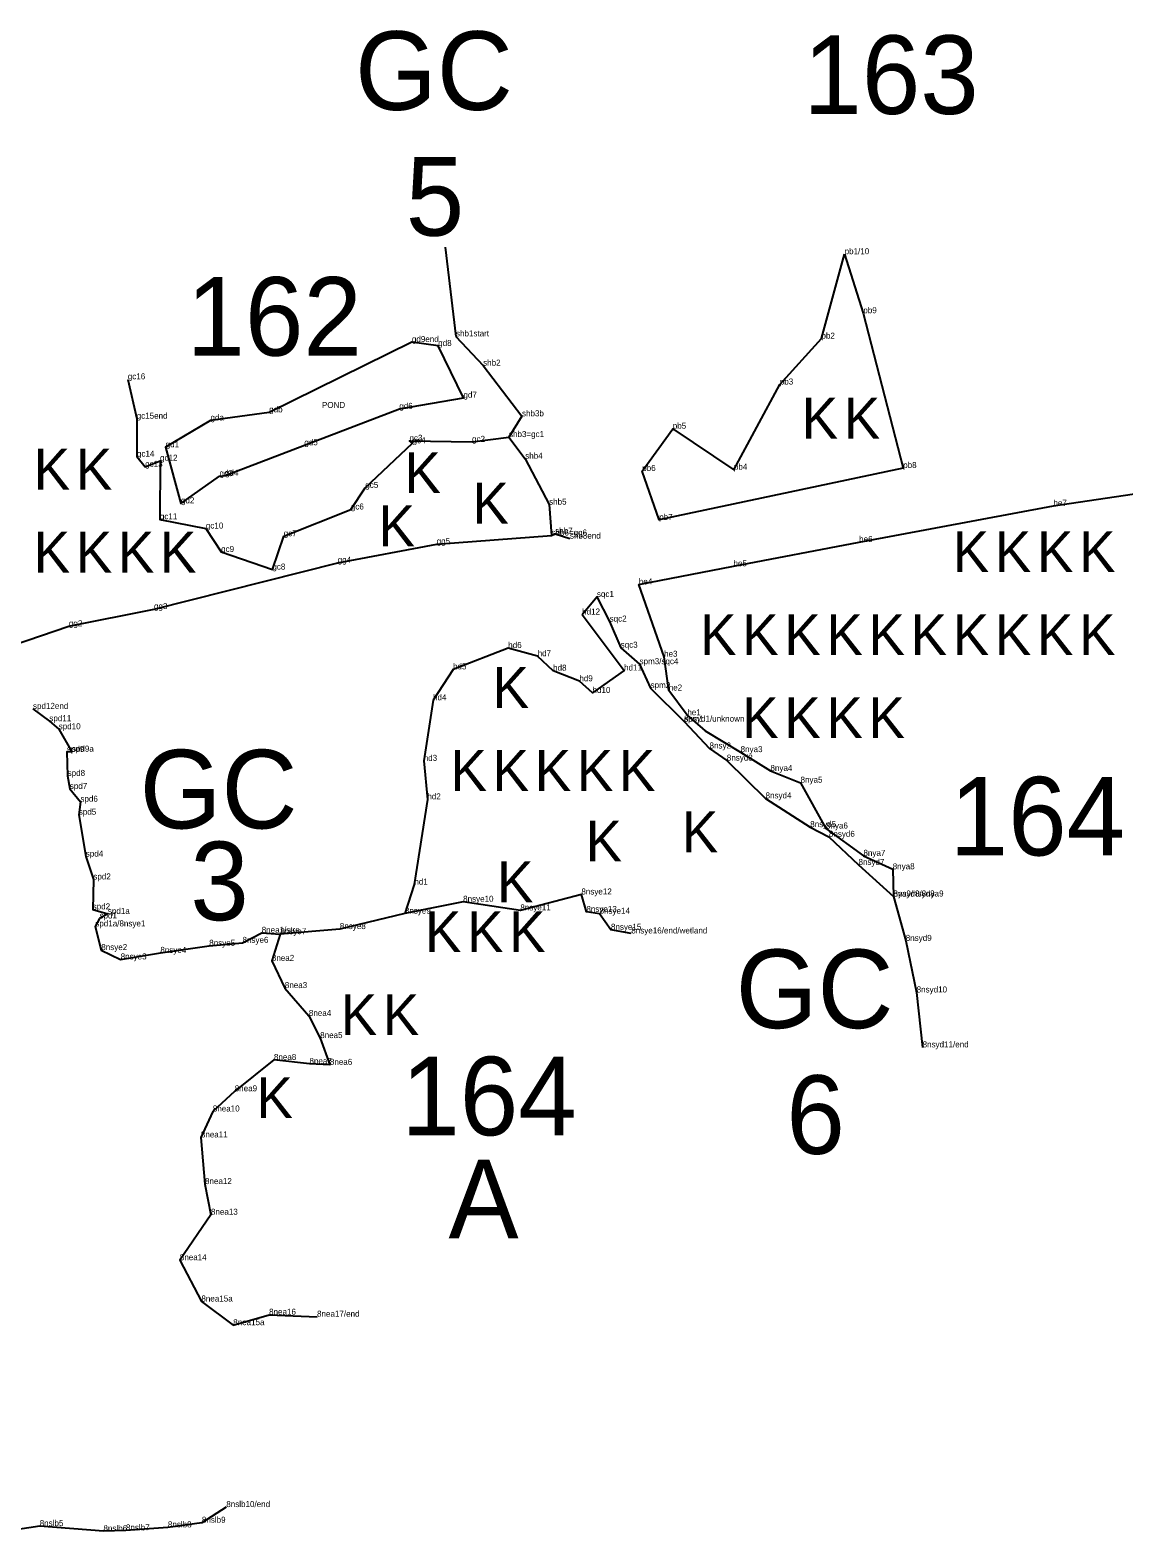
# Model space of a CAD drawing. Extents: x 2072529 to 2268812, y 436423 to 470008.
# Drawn here: x 2183884 to 2184793, y 452187 to 453440 of the extents above; entities that cross this region are included whole.
import ezdxf

# ---------------------------------------------------------------- set-up
doc = ezdxf.new("R2010")
doc.units = 0
for name, color, linetype in [('Old_Level_10', 7, 'Continuous'), ('Old_Level_20', 7, 'Continuous'), ('Old_Level_52', 7, 'Continuous'), ('Old_Level_55', 7, 'Continuous'), ('Old_Level_60', 7, 'Continuous'), ('Old_Level_62', 7, 'Continuous')]:
    doc.layers.add(name, color=color, linetype=linetype)

msp = doc.modelspace()

# ---------------------------------------------------------------- linework, layer by layer
at = {"layer": 'Old_Level_10'}
for points in [[(2184237.767, 453185.47), (2184260.359, 453161.159), (2184292.618, 453119.009), (2184281.812, 453101.741), (2184295.317, 453083.731), (2184315.186, 453045.584), (2184317.128, 453019.934), (2184320.181, 453021.344), (2184332.479, 453017.306)], [(2184201.132, 453180.726), (2184082.487, 453122.305), (2184033.704, 453115.566), (2183996.432, 453093.279), (2184009.141, 453046.645), (2184041.206, 453069.293), (2184045.808, 453069.735), (2184111.724, 453094.909), (2184190.676, 453125.193), (2184243.966, 453134.417), (2184223.007, 453177.48), (2184201.132, 453180.726)], [(2184354.917, 452968.831), (2184365.469, 452948.371), (2184374.66, 452926.658), (2184390.341, 452912.937), (2184399.489, 452893.095), (2184427.348, 452865.198)], [(2183886.125, 452875.769), (2183899.757, 452865.566), (2183907.512, 452858.891), (2183918.487, 452840.207), (2183914.349, 452839.983), (2183914.947, 452820.056), (2183916.765, 452809.189), (2183925.582, 452798.608), (2183924.25, 452787.778), (2183930.038, 452753.024), (2183936.348, 452733.985), (2183935.773, 452709.079), (2183948.399, 452705.316), (2183941.423, 452701.555)], [(2184427.348, 452865.198), (2184448.522, 452842.855), (2184462.893, 452832.78), (2184495.091, 452801.364), (2184532.223, 452777.483), (2184547.752, 452769.42), (2184572.369, 452746.08), (2184601.447, 452719.811), (2184611.632, 452682.897), (2184620.687, 452640.032), (2184625.621, 452594.367)], [(2184383.498, 452689.088), (2184366.573, 452692.142), (2184357.082, 452705.446), (2184346.176, 452706.951), (2184341.995, 452721.497), (2184291.254, 452708.244), (2184243.705, 452715.429), (2184195.27, 452705.579), (2184141.219, 452692.72), (2184091.726, 452688.488)], [(2183941.423, 452701.555), (2183937.944, 452694.942), (2183942.911, 452675.263), (2183959.019, 452667.497), (2183992.039, 452672.941), (2184032.655, 452678.813), (2184060.308, 452681.252), (2184076.265, 452689.625), (2184091.726, 452688.488)], [(2184046.837, 452212.204), (2184026.539, 452199.199), (2183998.296, 452195.322), (2183963.407, 452192.788), (2183944.706, 452192.125), (2183891.729, 452196.384), (2183858.585, 452191.402), (2183825.56, 452193.231), (2183780.213, 452191.136), (2183741.572, 452186.639)]]:
    msp.add_lwpolyline(points, dxfattribs=at)
at = {"layer": 'Old_Level_20'}
for p, q in [((2184560.821, 453253.795), (2184560.821, 453253.795)), ((2184576.366, 453204.718), (2184576.366, 453204.718)), ((2184237.767, 453185.47), (2184237.767, 453185.47)), ((2184541.555, 453183.585), (2184541.555, 453183.585)), ((2184201.132, 453180.726), (2184201.132, 453180.726)), ((2184223.007, 453177.48), (2184223.007, 453177.48)), ((2184260.359, 453161.159), (2184260.359, 453161.159)), ((2183964.953, 453149.749), (2183964.953, 453149.749)), ((2184506.935, 453145.431), (2184506.935, 453145.431)), ((2184243.966, 453134.417), (2184243.966, 453134.417)), ((2184082.487, 453122.305), (2184082.487, 453122.305)), ((2184082.487, 453122.305), (2184082.487, 453122.305)), ((2184190.676, 453125.193), (2184190.676, 453125.193)), ((2184292.618, 453119.009), (2184292.618, 453119.009)), ((2183972.336, 453117.034), (2183972.336, 453117.034)), ((2184033.704, 453115.566), (2184033.704, 453115.566)), ((2184033.704, 453115.566), (2184033.704, 453115.566)), ((2184417.966, 453108.685), (2184417.966, 453108.685)), ((2184111.724, 453094.909), (2184111.724, 453094.909)), ((2184199.109, 453098.638), (2184199.109, 453098.638)), ((2184201.675, 453096.57), (2184201.675, 453096.57)), ((2184251.129, 453097.761), (2184251.129, 453097.761)), ((2184281.812, 453101.741), (2184281.812, 453101.741)), ((2184281.812, 453101.741), (2184281.812, 453101.741)), ((2183972.576, 453085.486), (2183972.576, 453085.486)), ((2183991.762, 453082.098), (2183991.762, 453082.098)), ((2183996.432, 453093.279), (2183996.432, 453093.279)), ((2184295.317, 453083.731), (2184295.317, 453083.731)), ((2183979.422, 453077.038), (2183979.422, 453077.038)), ((2184041.206, 453069.293), (2184041.206, 453069.293)), ((2184045.808, 453069.735), (2184045.808, 453069.735)), ((2184392.591, 453073.544), (2184392.591, 453073.544)), ((2184468.775, 453074.612), (2184468.775, 453074.612)), ((2184609.494, 453076.026), (2184609.494, 453076.026)), ((2184162.369, 453059.528), (2184162.369, 453059.528)), ((2184009.141, 453046.645), (2184009.141, 453046.645)), ((2184315.186, 453045.584), (2184315.186, 453045.584)), ((2184734.36, 453044.592), (2184734.36, 453044.592)), ((2183991.651, 453033.353), (2183991.651, 453033.353)), ((2184150.373, 453041.541), (2184150.373, 453041.541)), ((2184406.709, 453032.856), (2184406.709, 453032.856)), ((2184029.865, 453025.71), (2184029.865, 453025.71)), ((2184094.613, 453019.351), (2184094.613, 453019.351)), ((2184317.128, 453019.934), (2184317.128, 453019.934)), ((2184317.128, 453019.934), (2184317.128, 453019.934)), ((2184320.181, 453021.344), (2184320.181, 453021.344)), ((2184042.54, 453006.262), (2184042.54, 453006.262)), ((2184221.738, 453012.788), (2184221.738, 453012.788)), ((2184332.479, 453017.306), (2184332.479, 453017.306)), ((2184572.881, 453014.507), (2184572.881, 453014.507)), ((2184139.445, 452997.257), (2184139.445, 452997.257)), ((2184468.449, 452994.37), (2184468.449, 452994.37)), ((2184085.125, 452991.608), (2184085.125, 452991.608)), ((2184354.917, 452968.831), (2184354.917, 452968.831)), ((2184389.784, 452979.198), (2184389.784, 452979.198)), ((2183986.744, 452958.758), (2183986.744, 452958.758)), ((2183915.999, 452944.484), (2183915.999, 452944.484)), ((2184342.644, 452954.224), (2184342.644, 452954.224)), ((2184365.469, 452948.371), (2184365.469, 452948.371)), ((2184281.196, 452926.353), (2184281.196, 452926.353)), ((2184305.627, 452919.588), (2184305.627, 452919.588)), ((2184374.66, 452926.658), (2184374.66, 452926.658)), ((2184410.741, 452919.144), (2184410.741, 452919.144)), ((2184235.29, 452908.618), (2184235.29, 452908.618)), ((2184318.507, 452907.501), (2184318.507, 452907.501)), ((2184377.493, 452907.704), (2184377.493, 452907.704)), ((2184390.341, 452912.937), (2184390.341, 452912.937)), ((2184340.306, 452898.724), (2184340.306, 452898.724)), ((2184218.7, 452882.98), (2184218.7, 452882.98)), ((2184351.259, 452889.031), (2184351.259, 452889.031)), ((2184399.489, 452893.095), (2184399.489, 452893.095)), ((2184414.613, 452891.036), (2184414.613, 452891.036)), ((2183886.125, 452875.769), (2183886.125, 452875.769)), ((2184430.06, 452870.492), (2184430.06, 452870.492)), ((2183899.757, 452865.566), (2183899.757, 452865.566)), ((2183907.512, 452858.891), (2183907.512, 452858.891)), ((2184427.348, 452865.198), (2184427.348, 452865.198)), ((2184427.348, 452865.198), (2184427.348, 452865.198)), ((2183914.349, 452839.983), (2183914.349, 452839.983)), ((2183918.487, 452840.207), (2183918.487, 452840.207)), ((2184210.929, 452832.579), (2184210.929, 452832.579)), ((2184448.522, 452842.855), (2184448.522, 452842.855)), ((2184462.893, 452832.78), (2184462.893, 452832.78)), ((2184474.366, 452839.832), (2184474.366, 452839.832)), ((2183914.947, 452820.056), (2183914.947, 452820.056)), ((2184499.173, 452824.213), (2184499.173, 452824.213)), ((2183916.765, 452809.189), (2183916.765, 452809.189)), ((2184524.172, 452814.443), (2184524.172, 452814.443)), ((2183925.582, 452798.608), (2183925.582, 452798.608)), ((2184213.952, 452800.559), (2184213.952, 452800.559)), ((2184495.091, 452801.364), (2184495.091, 452801.364)), ((2183924.25, 452787.778), (2183924.25, 452787.778)), ((2184532.223, 452777.483), (2184532.223, 452777.483)), ((2184545.335, 452776.308), (2184545.335, 452776.308)), ((2184547.752, 452769.42), (2184547.752, 452769.42)), ((2183930.038, 452753.024), (2183930.038, 452753.024)), ((2184572.369, 452746.08), (2184572.369, 452746.08)), ((2184576.461, 452753.601), (2184576.461, 452753.601)), ((2183936.348, 452733.985), (2183936.348, 452733.985)), ((2184600.807, 452742.442), (2184600.807, 452742.442)), ((2184203.133, 452729.667), (2184203.133, 452729.667)), ((2184341.995, 452721.497), (2184341.995, 452721.497)), ((2184601.447, 452719.811), (2184601.447, 452719.811)), ((2184601.447, 452719.811), (2184601.447, 452719.811)), ((2184601.447, 452719.811), (2184601.447, 452719.811)), ((2184601.447, 452719.811), (2184601.447, 452719.811)), ((2183935.773, 452709.079), (2183935.773, 452709.079)), ((2183948.399, 452705.316), (2183948.399, 452705.316)), ((2184195.27, 452705.579), (2184195.27, 452705.579)), ((2184243.705, 452715.429), (2184243.705, 452715.429)), ((2184291.254, 452708.244), (2184291.254, 452708.244)), ((2184346.176, 452706.951), (2184346.176, 452706.951)), ((2184357.082, 452705.446), (2184357.082, 452705.446)), ((2183937.944, 452694.942), (2183937.944, 452694.942)), ((2183941.423, 452701.555), (2183941.423, 452701.555)), ((2184141.219, 452692.72), (2184141.219, 452692.72)), ((2184060.308, 452681.252), (2184060.308, 452681.252)), ((2184076.265, 452689.625), (2184076.265, 452689.625)), ((2184091.726, 452688.488), (2184091.726, 452688.488)), ((2184366.573, 452692.142), (2184366.573, 452692.142)), ((2184383.498, 452689.088), (2184383.498, 452689.088)), ((2184611.632, 452682.897), (2184611.632, 452682.897)), ((2183942.911, 452675.263), (2183942.911, 452675.263)), ((2183992.039, 452672.941), (2183992.039, 452672.941)), ((2184032.655, 452678.813), (2184032.655, 452678.813)), ((2183959.019, 452667.497), (2183959.019, 452667.497)), ((2184084.705, 452666.293), (2184084.705, 452666.293)), ((2184095.476, 452643.671), (2184095.476, 452643.671)), ((2184620.687, 452640.032), (2184620.687, 452640.032)), ((2184115.485, 452620.502), (2184115.485, 452620.502)), ((2184124.881, 452602.089), (2184124.881, 452602.089)), ((2184625.621, 452594.367), (2184625.621, 452594.367)), ((2184086.43, 452583.9), (2184086.43, 452583.9)), ((2184115.964, 452580.623), (2184115.964, 452580.623)), ((2184132.941, 452579.862), (2184132.941, 452579.862)), ((2184053.851, 452557.852), (2184053.851, 452557.852)), ((2184035.618, 452541.079), (2184035.618, 452541.079)), ((2184025.679, 452519.509), (2184025.679, 452519.509)), ((2184029.126, 452480.73), (2184029.126, 452480.73)), ((2184034.088, 452455.275), (2184034.088, 452455.275)), ((2184008.208, 452417.461), (2184008.208, 452417.461)), ((2184026.15, 452383.108), (2184026.15, 452383.108)), ((2184082.408, 452372.136), (2184082.408, 452372.136)), ((2184122.261, 452370.474), (2184122.261, 452370.474)), ((2184052.589, 452363.432), (2184052.589, 452363.432)), ((2184046.837, 452212.204), (2184046.837, 452212.204)), ((2183891.729, 452196.384), (2183891.729, 452196.384)), ((2183944.706, 452192.125), (2183944.706, 452192.125)), ((2183963.407, 452192.788), (2183963.407, 452192.788)), ((2183998.296, 452195.322), (2183998.296, 452195.322)), ((2184026.539, 452199.199), (2184026.539, 452199.199))]:
    msp.add_line(p, q, dxfattribs=at)
at = {"layer": 'Old_Level_52'}
for points in [[(2184560.821, 453253.795), (2184576.366, 453204.718), (2184609.494, 453076.026), (2184406.709, 453032.856), (2184392.591, 453073.544), (2184417.966, 453108.685), (2184468.775, 453074.612), (2184506.935, 453145.431), (2184541.555, 453183.585), (2184560.821, 453253.795)], [(2183964.953, 453149.749), (2183972.336, 453117.034), (2183972.576, 453085.486), (2183979.422, 453077.038), (2183991.762, 453082.098), (2183991.651, 453033.353), (2184029.865, 453025.71), (2184042.54, 453006.262), (2184085.125, 452991.608), (2184094.613, 453019.351), (2184150.373, 453041.541), (2184162.369, 453059.528), (2184201.675, 453096.57), (2184199.109, 453098.638), (2184251.129, 453097.761), (2184281.812, 453101.741)], [(2184430.06, 452870.492), (2184414.613, 452891.036), (2184410.741, 452919.144), (2184389.784, 452979.198), (2184468.449, 452994.37), (2184572.881, 453014.507), (2184734.36, 453044.592), (2184844.783, 453061.049)], [(2183834.465, 452916.877), (2183915.999, 452944.484), (2183986.744, 452958.758), (2184139.445, 452997.257), (2184221.738, 453012.788), (2184317.128, 453019.934)], [(2184342.644, 452954.224), (2184354.917, 452968.831), (2184365.469, 452948.371), (2184374.66, 452926.658), (2184390.341, 452912.937), (2184399.489, 452893.095), (2184427.348, 452865.198)], [(2184342.644, 452954.224), (2184377.493, 452907.704), (2184351.259, 452889.031), (2184340.306, 452898.724), (2184318.507, 452907.501), (2184305.627, 452919.588), (2184281.196, 452926.353), (2184235.29, 452908.618), (2184218.7, 452882.98), (2184210.929, 452832.579), (2184213.952, 452800.559), (2184203.133, 452729.667), (2184195.27, 452705.579)], [(2184430.06, 452870.492), (2184444.76, 452857.645), (2184474.366, 452839.832), (2184499.173, 452824.213), (2184524.172, 452814.443), (2184545.335, 452776.308), (2184576.461, 452753.601), (2184600.807, 452742.442), (2184601.447, 452719.811)], [(2184091.726, 452688.488), (2184084.705, 452666.293), (2184095.476, 452643.671), (2184115.485, 452620.502), (2184124.881, 452602.089), (2184132.941, 452579.862), (2184115.964, 452580.623), (2184086.43, 452583.9), (2184053.851, 452557.852), (2184035.618, 452541.079), (2184025.679, 452519.509), (2184029.126, 452480.73), (2184034.088, 452455.275), (2184008.208, 452417.461), (2184026.15, 452383.108), (2184052.589, 452363.432), (2184082.408, 452372.136), (2184122.261, 452370.474)]]:
    msp.add_lwpolyline(points, dxfattribs=at)
at = {"layer": 'Old_Level_62'}
msp.add_line((2184228.706, 453259.593), (2184237.767, 453185.47), dxfattribs=at)

# ---------------------------------------------------------------- texts
at = {"layer": 'Old_Level_55'}
for p in [(2184525.047, 453100.423), (2184560.047, 453100.423), (2183886.648, 453058.113), (2183921.648, 453058.113), (2184194.959, 453055.14), (2184251.371, 453029.755), (2184173.334, 453010.951), (2183886.648, 452989.113), (2183921.648, 452989.113), (2183956.648, 452989.113), (2183991.648, 452989.113), (2184650.699, 452989.479), (2184685.699, 452989.479), (2184720.699, 452989.479), (2184755.699, 452989.479), (2184440.699, 452920.479), (2184475.699, 452920.479), (2184510.699, 452920.479), (2184545.699, 452920.479), (2184580.699, 452920.479), (2184615.699, 452920.479), (2184650.699, 452920.479), (2184685.699, 452920.479), (2184720.699, 452920.479), (2184755.699, 452920.479), (2184268.159, 452876.654), (2184475.699, 452851.479), (2184510.699, 452851.479), (2184545.699, 452851.479), (2184580.699, 452851.479), (2184233.159, 452807.654), (2184268.159, 452807.654), (2184303.159, 452807.654), (2184338.159, 452807.654), (2184373.159, 452807.654), (2184345.509, 452748.986), (2184425.426, 452756.508), (2184271.824, 452714.927), (2184211.959, 452673.57), (2184246.959, 452673.57), (2184281.959, 452673.57), (2184141.959, 452604.57), (2184176.959, 452604.57), (2184071.959, 452535.57)]:
    msp.add_text('K', height=34, dxfattribs=at).set_placement(p)
at = {"layer": 'Old_Level_60'}
for s, p in [('pb1/10', (2184560.821, 453253.795)), ('pb9', (2184576.366, 453204.718)), ('gd9end', (2184201.132, 453180.726)), ('gd8', (2184223.007, 453177.48)), ('shb1start', (2184237.767, 453185.47)), ('pb2', (2184541.555, 453183.585)), ('shb2', (2184260.359, 453161.159)), ('gc16', (2183964.953, 453149.749)), ('pb3', (2184506.935, 453145.431)), ('gd7', (2184243.966, 453134.417)), ('gc15end', (2183972.336, 453117.034)), ('gda', (2184033.704, 453115.566)), ('gda', (2184033.704, 453115.566)), ('gdb', (2184082.487, 453122.305)), ('gdb', (2184082.487, 453122.305)), ('POND', (2184126.35, 453125.96)), ('gd6', (2184190.676, 453125.193)), ('shb3b', (2184292.618, 453119.009)), ('shb3=gc1', (2184281.812, 453101.741)), ('shb3=gc1', (2184281.812, 453101.741)), ('pb5', (2184417.966, 453108.685)), ('gd1', (2183996.432, 453093.279)), ('gd5', (2184111.724, 453094.909)), ('gc3', (2184199.109, 453098.638)), ('gc4', (2184201.675, 453096.57)), ('gc2', (2184251.129, 453097.761)), ('gc14', (2183972.576, 453085.486)), ('gc13', (2183979.422, 453077.038)), ('gc12', (2183991.762, 453082.098)), ('shb4', (2184295.317, 453083.731)), ('pb8', (2184609.494, 453076.026)), ('gd3', (2184041.206, 453069.293)), ('gd4', (2184045.808, 453069.735)), ('pb6', (2184392.591, 453073.544)), ('pb4', (2184468.775, 453074.612)), ('gc5', (2184162.369, 453059.528)), ('gd2', (2184009.141, 453046.645)), ('gc6', (2184150.373, 453041.541)), ('shb5', (2184315.186, 453045.584)), ('he7', (2184734.36, 453044.592)), ('gc11', (2183991.651, 453033.353)), ('pb7', (2184406.709, 453032.856)), ('gc10', (2184029.865, 453025.71)), ('gc7', (2184094.613, 453019.351)), ('shb6=gg6', (2184317.128, 453019.934)), ('shb6=gg6', (2184317.128, 453019.934)), ('shb7', (2184320.181, 453021.344)), ('shb8end', (2184332.479, 453017.306)), ('he6', (2184572.881, 453014.507)), ('gc9', (2184042.54, 453006.262)), ('gg5', (2184221.738, 453012.788)), ('gc8', (2184085.125, 452991.608)), ('gg4', (2184139.445, 452997.257)), ('he5', (2184468.449, 452994.37)), ('he4', (2184389.784, 452979.198)), ('sqc1', (2184354.917, 452968.831)), ('gg3', (2183986.744, 452958.758)), ('hd12', (2184342.644, 452954.224)), ('gg2', (2183915.999, 452944.484)), ('sqc2', (2184365.469, 452948.371)), ('hd6', (2184281.196, 452926.353)), ('sqc3', (2184374.66, 452926.658)), ('hd7', (2184305.627, 452919.588)), ('spm3/sqc4', (2184390.341, 452912.937)), ('he3', (2184410.741, 452919.144)), ('hd5', (2184235.29, 452908.618)), ('hd8', (2184318.507, 452907.501)), ('hd11', (2184377.493, 452907.704)), ('hd9', (2184340.306, 452898.724)), ('hd10', (2184351.259, 452889.031)), ('spm2', (2184399.489, 452893.095)), ('he2', (2184414.613, 452891.036)), ('spd12end', (2183886.125, 452875.769)), ('hd4', (2184218.7, 452882.98)), ('spd11', (2183899.757, 452865.566)), ('spm1', (2184427.348, 452865.198)), ('8nsyd1/unknown', (2184427.348, 452865.198)), ('8nsyd1/unknown', (2184427.348, 452865.198)), ('he1', (2184430.06, 452870.492)), ('spd10', (2183907.512, 452858.891)), ('spd9', (2183914.349, 452839.983)), ('spd9a', (2183918.487, 452840.207)), ('8nsy2', (2184448.522, 452842.855)), ('8nya3', (2184474.366, 452839.832)), ('hd3', (2184210.929, 452832.579)), ('8nsyd3', (2184462.893, 452832.78)), ('spd8', (2183914.947, 452820.056)), ('8nya4', (2184499.173, 452824.213)), ('8nya5', (2184524.172, 452814.443)), ('spd7', (2183916.765, 452809.189)), ('hd2', (2184213.952, 452800.559)), ('8nsyd4', (2184495.091, 452801.364)), ('spd5', (2183924.25, 452787.778)), ('spd6', (2183925.582, 452798.608)), ('8nsyd5', (2184532.223, 452777.483)), ('8nya6', (2184545.335, 452776.308)), ('8nsyd6', (2184547.752, 452769.42)), ('spd4', (2183930.038, 452753.024)), ('8nya7', (2184576.461, 452753.601)), ('8nsyd7', (2184572.369, 452746.08)), ('8nya8', (2184600.807, 452742.442)), ('spd2', (2183936.348, 452733.985)), ('hd1', (2184203.133, 452729.667)), ('8nsye10', (2184243.705, 452715.429)), ('8nsye12', (2184341.995, 452721.497)), ('8nsyd8/8nya9', (2184601.447, 452719.811)), ('nya9/nsyd8', (2184601.447, 452719.811)), ('spd2', (2183935.773, 452709.079)), ('spd1', (2183941.423, 452701.555)), ('spd1a', (2183948.399, 452705.316)), ('8nsye9', (2184195.27, 452705.579)), ('8nsye11', (2184291.254, 452708.244)), ('8nsye13', (2184346.176, 452706.951)), ('8nsye14', (2184357.082, 452705.446)), ('spd1a/8nsye1', (2183937.944, 452694.942)), ('8nea1/stre', (2184076.265, 452689.625)), ('8nsye7', (2184091.726, 452688.488)), ('8nsye8', (2184141.219, 452692.72)), ('8nsye15', (2184366.573, 452692.142)), ('8nsye16/end/wetland', (2184383.498, 452689.088)), ('8nsye2', (2183942.911, 452675.263)), ('8nsye5', (2184032.655, 452678.813)), ('8nsye6', (2184060.308, 452681.252)), ('8nsyd9', (2184611.632, 452682.897)), ('8nsye3', (2183959.019, 452667.497)), ('8nsye4', (2183992.039, 452672.941)), ('8nea2', (2184084.705, 452666.293)), ('8nea3', (2184095.476, 452643.671)), ('8nsyd10', (2184620.687, 452640.032)), ('8nea4', (2184115.485, 452620.502)), ('8nea5', (2184124.881, 452602.089)), ('8nsyd11/end', (2184625.621, 452594.367)), ('8nea8', (2184086.43, 452583.9)), ('8nea7', (2184115.964, 452580.623)), ('8nea6', (2184132.941, 452579.862)), ('8nea9', (2184053.851, 452557.852)), ('8nea10', (2184035.618, 452541.079)), ('8nea11', (2184025.679, 452519.509)), ('8nea12', (2184029.126, 452480.73)), ('8nea13', (2184034.088, 452455.275)), ('8nea14', (2184008.208, 452417.461)), ('8nea15a', (2184026.15, 452383.108)), ('8nea15a', (2184052.589, 452363.432)), ('8nea16', (2184082.408, 452372.136)), ('8nea17/end', (2184122.261, 452370.474)), ('8nslb10/end', (2184046.837, 452212.204)), ('8nslb9', (2184026.539, 452199.199)), ('8nslb5', (2183891.729, 452196.384)), ('8nslb6', (2183944.706, 452192.125)), ('8nslb7', (2183963.407, 452192.788)), ('8nslb8', (2183998.296, 452195.322))]:
    msp.add_text(s, height=5, dxfattribs=at).set_placement(p)
at = {"layer": 'Old_Level_62'}
for s, p in [('GC', (2184153.914, 453373.731)), ('163', (2184526.516, 453370.356)), ('5', (2184195.988, 453269.187)), ('162', (2184013.758, 453169.425)), ('GC', (2183974.884, 452776.417)), ('164', (2184648.192, 452753.937)), ('3', (2184016.957, 452700.079)), ('GC', (2184470.333, 452610.375)), ('164', (2184192.304, 452521.295)), ('6', (2184512.407, 452505.831)), ('A', (2184231.543, 452435.662))]:
    msp.add_text(s, height=65.34, dxfattribs=at).set_placement(p)

doc.saveas('drawing.dxf')
